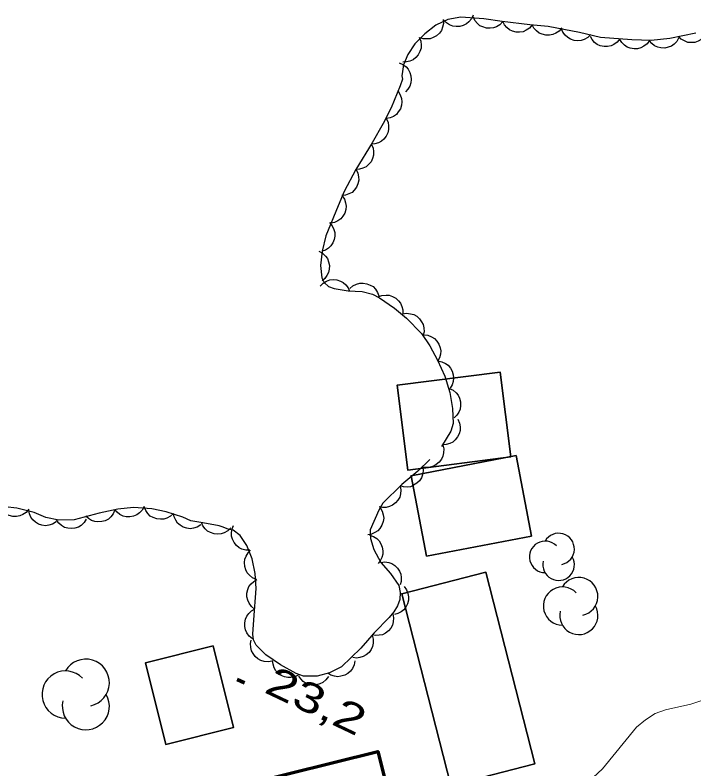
# Model space of a CAD drawing. Extents: x 356765 to 358572, y 5103174 to 5104650.
# Drawn here: x 357725.15 to 357759.5, y 5104008.85 to 5104046.99 of the extents above; entities that cross this region are included whole.
import ezdxf

# ---------------------------------------------------------------- set-up
doc = ezdxf.new("R2010")
doc.units = 0
doc.header["$LTSCALE"] = 0.6
doc.linetypes.add('DOT_DASHED', pattern=[7.7, 5, -1.2, 0.3, -1.2])
for name, color, linetype, lineweight in [('2', 7, 'Continuous', 13), ('3', 7, 'Continuous', 140), ('31', 7, 'Continuous', 70), ('44', 7, 'Continuous', 25)]:
    doc.layers.add(name, color=color, linetype=linetype, lineweight=lineweight)

msp = doc.modelspace()

# ---------------------------------------------------------------- linework, layer by layer
at = {"layer": '2'}
msp.add_lwpolyline([(357751.79, 5104005.99), (357754.87, 5104008.86), (357756.59, 5104010.96), (357757.05, 5104011.34), (357757.53, 5104011.65), (357758.06, 5104011.84), (357759.35, 5104012.12), (357761.96, 5104013.01), (357764.33, 5104013.74), (357764.94, 5104013.87), (357765.54, 5104013.92), (357766.09, 5104013.83), (357766.57, 5104013.59), (357767.04, 5104013.28), (357769.09, 5104011.54), (357770.02, 5104010.47), (357770.39, 5104009.88), (357770.66, 5104009.26), (357770.85, 5104008.61)], dxfattribs=at)
at = {"layer": '3'}
msp.add_line((357736.39, 5104013.38), (357736.75, 5104013.21), dxfattribs=at)
at = {"layer": '31', "lineweight": 35}
for points in [[(357750.24, 5104024.64), (357745.02, 5104023.97), (357744.48, 5104028.26), (357749.7, 5104028.92), (357750.24, 5104024.64)], [(357751.28, 5104020.63), (357745.97, 5104019.62), (357745.19, 5104023.68), (357750.5, 5104024.7), (357751.28, 5104020.63)], [(357747.19, 5104008.01), (357744.71, 5104017.71), (357748.97, 5104018.8), (357751.45, 5104009.11), (357747.19, 5104008.01)], [(357735.18, 5104015.07), (357736.2, 5104010.94), (357732.77, 5104010.09), (357731.75, 5104014.22), (357735.18, 5104015.07)]]:
    msp.add_lwpolyline(points, close=True, dxfattribs=at)
at = {"layer": '31'}
msp.add_lwpolyline([(357747.37, 5103992.09), (357738.42, 5103989.84), (357738.03, 5103991.41), (357733.02, 5103990.15), (357731.18, 5103997.44), (357738.88, 5103999.38), (357736.7, 5104008.04), (357743.5, 5104009.74), (357745.51, 5104001.73), (357746.72, 5104002.04), (357748.01, 5103996.9), (357746.27, 5103996.47), (357747.37, 5103992.09)], close=True, dxfattribs=at)
at = {"layer": '44', "linetype": 'DOT_DASHED'}
for points in [[(357759.59, 5104046.08), (357758.28, 5104045.8), (357757.33, 5104045.7), (357756.35, 5104045.73), (357756.35, 5104045.73), (357754.77, 5104045.86), (357753.71, 5104046.11), (357752.13, 5104046.41), (357751.19, 5104046.5), (357749.8, 5104046.66), (357748.87, 5104046.8), (357747.71, 5104046.88), (357747.04, 5104046.76), (357746.44, 5104046.48), (357745.88, 5104046.04), (357745.38, 5104045.54), (357745.02, 5104044.99), (357744.81, 5104044.48), (357744.72, 5104043.92), (357744.76, 5104043.74), (357744.64, 5104043.41), (357744.18, 5104042.3), (357743.78, 5104041.5), (357743.21, 5104040.53), (357742.39, 5104039.17), (357741.8, 5104038.07), (357741.49, 5104037.34), (357740.88, 5104035.82), (357740.68, 5104035.05), (357740.6, 5104034.32), (357740.67, 5104033.7), (357740.79, 5104033.46), (357741.01, 5104033.26), (357741.29, 5104033.16), (357742, 5104033.04), (357742.71, 5104033), (357743.24, 5104032.87), (357743.59, 5104032.68), (357744.35, 5104032.17), (357744.96, 5104031.66), (357745.72, 5104030.88), (357746.13, 5104030.25), (357746.52, 5104029.53), (357746.89, 5104028.72), (357747.15, 5104027.9), (357747.29, 5104027.09), (357747.32, 5104026.32), (357747.19, 5104025.94), (357746.73, 5104025.17)], [(357746.14, 5104024.51), (357745.52, 5104023.92), (357744.71, 5104023.24), (357743.75, 5104022.29), (357743.56, 5104021.94), (357743.11, 5104020.94), (357743.13, 5104020.51), (357743.3, 5104019.95), (357743.65, 5104019.3), (357744.15, 5104018.73), (357744.56, 5104018.13), (357744.64, 5104017.78), (357744.61, 5104017.43), (357744.5, 5104017.11), (357744.32, 5104016.8), (357744.07, 5104016.51), (357743.32, 5104015.74), (357742.65, 5104014.96), (357741.67, 5104014.01), (357741.05, 5104013.72), (357740.43, 5104013.54), (357739.75, 5104013.55), (357739.37, 5104013.68), (357738.58, 5104014.11), (357737.84, 5104014.63), (357737.35, 5104015.11), (357737.22, 5104015.38), (357737.18, 5104015.67), (357737.23, 5104016.4), (357737.35, 5104017.98), (357737.3, 5104018.74), (357737.15, 5104019.48), (357736.87, 5104020.15), (357736.53, 5104020.66), (357736.19, 5104020.93), (357735.96, 5104020.96), (357735.68, 5104021.09), (357735.48, 5104021.15), (357734.65, 5104021.3), (357734.04, 5104021.41), (357733.63, 5104021.58), (357732.79, 5104021.86), (357732.06, 5104022.01), (357731.14, 5104022.07), (357730.35, 5104021.99), (357729.41, 5104021.79), (357728.13, 5104021.46), (357727.36, 5104021.43), (357726.7, 5104021.57), (357726.12, 5104021.82), (357725.24, 5104022.05), (357724.64, 5104022.11)]]:
    msp.add_lwpolyline(points, dxfattribs=at)
at = {"layer": '44'}
for points in [[(357746.81, 5104046.77), (357746.83, 5104046.56), (357746.78, 5104046.37), (357746.72, 5104046.21), (357746.62, 5104046.07), (357746.48, 5104045.94), (357746.31, 5104045.85), (357746.16, 5104045.79), (357745.99, 5104045.78), (357745.8, 5104045.79), (357745.63, 5104045.84)], [(357748.33, 5104046.99), (357748.24, 5104046.8), (357748.11, 5104046.65), (357747.99, 5104046.54), (357747.83, 5104046.46), (357747.65, 5104046.41), (357747.46, 5104046.41), (357747.3, 5104046.43), (357747.13, 5104046.5), (357746.98, 5104046.6), (357746.85, 5104046.73)], [(357749.83, 5104046.66), (357749.68, 5104046.5), (357749.51, 5104046.4), (357749.36, 5104046.34), (357749.18, 5104046.32), (357749, 5104046.33), (357748.82, 5104046.39), (357748.67, 5104046.45), (357748.54, 5104046.57), (357748.42, 5104046.72), (357748.34, 5104046.88)], [(357751.32, 5104046.49), (357751.18, 5104046.33), (357751.01, 5104046.22), (357750.86, 5104046.15), (357750.68, 5104046.12), (357750.5, 5104046.13), (357750.32, 5104046.18), (357750.16, 5104046.24), (357750.03, 5104046.36), (357749.91, 5104046.5), (357749.83, 5104046.66)], [(357752.81, 5104046.34), (357752.68, 5104046.18), (357752.51, 5104046.07), (357752.36, 5104046), (357752.19, 5104045.97), (357752, 5104045.97), (357751.82, 5104046.02), (357751.66, 5104046.08), (357751.53, 5104046.19), (357751.4, 5104046.33), (357751.32, 5104046.49)], [(357754.27, 5104046), (357754.13, 5104045.85), (357753.95, 5104045.76), (357753.79, 5104045.7), (357753.62, 5104045.69), (357753.43, 5104045.71), (357753.25, 5104045.77), (357753.11, 5104045.85), (357752.98, 5104045.97), (357752.87, 5104046.12), (357752.8, 5104046.28)], [(357760.2, 5104046.21), (357760.12, 5104046.02), (357759.99, 5104045.86), (357759.87, 5104045.75), (357759.72, 5104045.67), (357759.54, 5104045.61), (357759.35, 5104045.6), (357759.19, 5104045.61), (357759.02, 5104045.68), (357758.86, 5104045.77), (357758.73, 5104045.9)], [(357745.59, 5104045.87), (357745.68, 5104045.67), (357745.7, 5104045.47), (357745.69, 5104045.31), (357745.63, 5104045.14), (357745.55, 5104044.98), (357745.42, 5104044.84), (357745.29, 5104044.73), (357745.13, 5104044.66), (357744.95, 5104044.62), (357744.77, 5104044.61)], [(357755.75, 5104045.78), (357755.62, 5104045.62), (357755.45, 5104045.5), (357755.31, 5104045.43), (357755.13, 5104045.4), (357754.95, 5104045.4), (357754.76, 5104045.44), (357754.61, 5104045.5), (357754.47, 5104045.61), (357754.35, 5104045.75), (357754.26, 5104045.9)], [(357757.25, 5104045.7), (357757.13, 5104045.53), (357756.97, 5104045.41), (357756.82, 5104045.33), (357756.65, 5104045.29), (357756.47, 5104045.28), (357756.28, 5104045.32), (357756.12, 5104045.36), (357755.98, 5104045.47), (357755.85, 5104045.6), (357755.75, 5104045.75)], [(357758.74, 5104045.85), (357758.64, 5104045.66), (357758.5, 5104045.52), (357758.37, 5104045.42), (357758.2, 5104045.36), (357758.02, 5104045.32), (357757.83, 5104045.33), (357757.67, 5104045.36), (357757.51, 5104045.44), (357757.37, 5104045.55), (357757.25, 5104045.69)], [(357744.58, 5104044.57), (357744.77, 5104044.49), (357744.93, 5104044.37), (357745.04, 5104044.25), (357745.12, 5104044.09), (357745.18, 5104043.92), (357745.19, 5104043.73), (357745.18, 5104043.56), (357745.12, 5104043.4), (357745.02, 5104043.24), (357744.9, 5104043.11)], [(357744.53, 5104043.14), (357744.64, 5104042.96), (357744.7, 5104042.77), (357744.72, 5104042.6), (357744.7, 5104042.43), (357744.65, 5104042.25), (357744.54, 5104042.09), (357744.44, 5104041.96), (357744.3, 5104041.86), (357744.13, 5104041.79), (357743.95, 5104041.75)], [(357743.93, 5104041.76), (357744.02, 5104041.57), (357744.05, 5104041.37), (357744.05, 5104041.2), (357744.01, 5104041.03), (357743.93, 5104040.87), (357743.8, 5104040.72), (357743.69, 5104040.61), (357743.53, 5104040.53), (357743.35, 5104040.48), (357743.17, 5104040.46)], [(357743.17, 5104040.46), (357743.26, 5104040.28), (357743.29, 5104040.07), (357743.29, 5104039.91), (357743.24, 5104039.74), (357743.16, 5104039.57), (357743.03, 5104039.43), (357742.91, 5104039.32), (357742.75, 5104039.24), (357742.58, 5104039.19), (357742.4, 5104039.18)], [(357742.4, 5104039.18), (357742.49, 5104039), (357742.53, 5104038.8), (357742.54, 5104038.63), (357742.5, 5104038.46), (357742.43, 5104038.29), (357742.31, 5104038.14), (357742.2, 5104038.02), (357742.04, 5104037.94), (357741.87, 5104037.88), (357741.69, 5104037.86)], [(357741.7, 5104037.85), (357741.81, 5104037.68), (357741.87, 5104037.49), (357741.9, 5104037.32), (357741.88, 5104037.15), (357741.83, 5104036.97), (357741.73, 5104036.81), (357741.63, 5104036.68), (357741.48, 5104036.58), (357741.31, 5104036.5), (357741.14, 5104036.46)], [(357741.05, 5104036.49), (357741.19, 5104036.33), (357741.28, 5104036.15), (357741.32, 5104035.99), (357741.32, 5104035.81), (357741.29, 5104035.63), (357741.22, 5104035.46), (357741.13, 5104035.32), (357741, 5104035.2), (357740.85, 5104035.1), (357740.68, 5104035.04)], [(357740.52, 5104035.04), (357740.7, 5104034.94), (357740.85, 5104034.8), (357740.95, 5104034.67), (357741.01, 5104034.5), (357741.05, 5104034.32), (357741.04, 5104034.13), (357741.01, 5104033.97), (357740.93, 5104033.81), (357740.82, 5104033.66), (357740.69, 5104033.55)], [(357740.59, 5104033.28), (357740.74, 5104033.43), (357740.91, 5104033.53), (357741.07, 5104033.59), (357741.24, 5104033.61), (357741.43, 5104033.59), (357741.61, 5104033.53), (357741.75, 5104033.46), (357741.88, 5104033.34), (357742, 5104033.19), (357742.07, 5104033.03)], [(357742.09, 5104033.15), (357742.24, 5104033.29), (357742.43, 5104033.38), (357742.59, 5104033.43), (357742.76, 5104033.43), (357742.94, 5104033.4), (357743.12, 5104033.33), (357743.26, 5104033.25), (357743.38, 5104033.12), (357743.48, 5104032.96), (357743.55, 5104032.79)], [(357743.52, 5104032.73), (357743.71, 5104032.8), (357743.92, 5104032.82), (357744.08, 5104032.82), (357744.25, 5104032.76), (357744.41, 5104032.67), (357744.55, 5104032.54), (357744.65, 5104032.41), (357744.72, 5104032.25), (357744.77, 5104032.07), (357744.77, 5104031.89)], [(357744.76, 5104031.87), (357744.96, 5104031.91), (357745.16, 5104031.88), (357745.32, 5104031.84), (357745.47, 5104031.75), (357745.61, 5104031.63), (357745.72, 5104031.47), (357745.8, 5104031.33), (357745.83, 5104031.16), (357745.84, 5104030.97), (357745.8, 5104030.8)], [(357745.83, 5104030.81), (357746.04, 5104030.79), (357746.22, 5104030.71), (357746.37, 5104030.63), (357746.49, 5104030.5), (357746.59, 5104030.34), (357746.65, 5104030.16), (357746.69, 5104030), (357746.67, 5104029.83), (357746.63, 5104029.65), (357746.54, 5104029.49)], [(357746.54, 5104029.49), (357746.75, 5104029.45), (357746.93, 5104029.36), (357747.06, 5104029.27), (357747.18, 5104029.13), (357747.27, 5104028.97), (357747.32, 5104028.79), (357747.34, 5104028.63), (357747.31, 5104028.45), (357747.26, 5104028.28), (357747.16, 5104028.12)], [(357747.12, 5104028.1), (357747.31, 5104028.02), (357747.46, 5104027.88), (357747.57, 5104027.76), (357747.64, 5104027.6), (357747.69, 5104027.42), (357747.69, 5104027.23), (357747.67, 5104027.06), (357747.6, 5104026.9), (357747.5, 5104026.75), (357747.37, 5104026.62)], [(357747.55, 5104026.54), (357747.64, 5104026.35), (357747.67, 5104026.15), (357747.67, 5104025.98), (357747.62, 5104025.81), (357747.54, 5104025.65), (357747.41, 5104025.5), (357747.3, 5104025.39), (357747.14, 5104025.31), (357746.96, 5104025.26), (357746.78, 5104025.25)], [(357746.79, 5104025.24), (357746.84, 5104025.04), (357746.83, 5104024.84), (357746.8, 5104024.67), (357746.72, 5104024.52), (357746.61, 5104024.37), (357746.46, 5104024.25), (357746.33, 5104024.16), (357746.16, 5104024.12), (357745.97, 5104024.1), (357745.79, 5104024.12)], [(357745.78, 5104024.14), (357745.8, 5104023.93), (357745.76, 5104023.73), (357745.71, 5104023.57), (357745.61, 5104023.43), (357745.48, 5104023.3), (357745.31, 5104023.2), (357745.16, 5104023.13), (357744.99, 5104023.11), (357744.8, 5104023.12), (357744.63, 5104023.17)], [(357744.63, 5104023.17), (357744.67, 5104022.96), (357744.65, 5104022.76), (357744.61, 5104022.6), (357744.52, 5104022.45), (357744.4, 5104022.31), (357744.25, 5104022.2), (357744.1, 5104022.12), (357743.93, 5104022.08), (357743.74, 5104022.08), (357743.57, 5104022.11)], [(357725.85, 5104021.99), (357725.71, 5104021.83), (357725.54, 5104021.72), (357725.39, 5104021.65), (357725.22, 5104021.62), (357725.04, 5104021.62), (357724.85, 5104021.67), (357724.7, 5104021.73), (357724.56, 5104021.84), (357724.44, 5104021.98), (357724.35, 5104022.14)], [(357730.19, 5104021.96), (357730.11, 5104021.76), (357729.99, 5104021.6), (357729.87, 5104021.49), (357729.71, 5104021.41), (357729.53, 5104021.36), (357729.34, 5104021.35), (357729.18, 5104021.36), (357729.02, 5104021.42), (357728.86, 5104021.52), (357728.73, 5104021.64)], [(357731.68, 5104022.12), (357731.58, 5104021.94), (357731.44, 5104021.8), (357731.31, 5104021.7), (357731.14, 5104021.64), (357730.96, 5104021.6), (357730.77, 5104021.61), (357730.61, 5104021.64), (357730.45, 5104021.72), (357730.31, 5104021.84), (357730.19, 5104021.97)], [(357733.16, 5104021.78), (357733.01, 5104021.64), (357732.83, 5104021.54), (357732.68, 5104021.49), (357732.5, 5104021.48), (357732.32, 5104021.5), (357732.14, 5104021.57), (357731.99, 5104021.64), (357731.87, 5104021.77), (357731.76, 5104021.92), (357731.69, 5104022.09)], [(357743.62, 5104022.07), (357743.73, 5104021.89), (357743.78, 5104021.7), (357743.8, 5104021.53), (357743.77, 5104021.36), (357743.71, 5104021.18), (357743.6, 5104021.02), (357743.5, 5104020.9), (357743.35, 5104020.81), (357743.18, 5104020.73), (357743, 5104020.7)], [(357727.22, 5104021.35), (357727.05, 5104021.23), (357726.85, 5104021.18), (357726.69, 5104021.15), (357726.51, 5104021.18), (357726.34, 5104021.24), (357726.18, 5104021.34), (357726.05, 5104021.45), (357725.95, 5104021.59), (357725.88, 5104021.76), (357725.84, 5104021.94)], [(357734.55, 5104021.2), (357734.37, 5104021.08), (357734.18, 5104021.03), (357734.01, 5104021), (357733.84, 5104021.03), (357733.66, 5104021.08), (357733.5, 5104021.18), (357733.37, 5104021.28), (357733.28, 5104021.43), (357733.2, 5104021.6), (357733.16, 5104021.77)], [(357728.75, 5104021.48), (357728.64, 5104021.31), (357728.49, 5104021.17), (357728.35, 5104021.08), (357728.18, 5104021.03), (357728, 5104021.01), (357727.81, 5104021.03), (357727.65, 5104021.07), (357727.5, 5104021.16), (357727.36, 5104021.28), (357727.25, 5104021.43)], [(357736.06, 5104021.05), (357735.91, 5104020.9), (357735.73, 5104020.8), (357735.58, 5104020.74), (357735.4, 5104020.72), (357735.22, 5104020.74), (357735.04, 5104020.81), (357734.89, 5104020.88), (357734.76, 5104021), (357734.65, 5104021.15), (357734.58, 5104021.31)], [(357737.03, 5104019.91), (357736.82, 5104019.91), (357736.63, 5104019.97), (357736.48, 5104020.04), (357736.35, 5104020.16), (357736.23, 5104020.3), (357736.15, 5104020.48), (357736.1, 5104020.63), (357736.1, 5104020.81), (357736.13, 5104020.99), (357736.2, 5104021.16)], [(357743.08, 5104020.67), (357743.28, 5104020.61), (357743.45, 5104020.5), (357743.57, 5104020.39), (357743.66, 5104020.24), (357743.73, 5104020.07), (357743.76, 5104019.88), (357743.76, 5104019.71), (357743.71, 5104019.54), (357743.63, 5104019.38), (357743.52, 5104019.24)], [(357737.36, 5104018.44), (357737.17, 5104018.52), (357737.01, 5104018.65), (357736.9, 5104018.77), (357736.82, 5104018.93), (357736.77, 5104019.1), (357736.76, 5104019.3), (357736.77, 5104019.46), (357736.84, 5104019.62), (357736.94, 5104019.78), (357737.06, 5104019.91)], [(357743.65, 5104019.29), (357743.86, 5104019.32), (357744.06, 5104019.29), (357744.22, 5104019.24), (357744.37, 5104019.14), (357744.5, 5104019.01), (357744.6, 5104018.85), (357744.67, 5104018.7), (357744.69, 5104018.53), (357744.69, 5104018.34), (357744.64, 5104018.17)], [(357737.27, 5104016.94), (357737.11, 5104017.07), (357736.99, 5104017.23), (357736.92, 5104017.38), (357736.88, 5104017.55), (357736.88, 5104017.74), (357736.93, 5104017.92), (357736.98, 5104018.08), (357737.09, 5104018.22), (357737.23, 5104018.34), (357737.38, 5104018.43)], [(357744.83, 5104018.08), (357744.96, 5104017.91), (357745.03, 5104017.72), (357745.06, 5104017.56), (357745.05, 5104017.39), (357745.01, 5104017.21), (357744.92, 5104017.04), (357744.82, 5104016.9), (357744.68, 5104016.8), (357744.52, 5104016.71), (357744.35, 5104016.66)], [(357737.16, 5104015.44), (357737, 5104015.57), (357736.88, 5104015.74), (357736.81, 5104015.88), (357736.77, 5104016.05), (357736.77, 5104016.24), (357736.81, 5104016.43), (357736.87, 5104016.58), (357736.98, 5104016.72), (357737.11, 5104016.85), (357737.27, 5104016.94)], [(357744.26, 5104016.7), (357744.3, 5104016.5), (357744.28, 5104016.3), (357744.24, 5104016.13), (357744.16, 5104015.98), (357744.04, 5104015.84), (357743.89, 5104015.72), (357743.74, 5104015.64), (357743.57, 5104015.61), (357743.39, 5104015.6), (357743.21, 5104015.63)], [(357743.22, 5104015.62), (357743.27, 5104015.42), (357743.27, 5104015.22), (357743.24, 5104015.05), (357743.16, 5104014.89), (357743.06, 5104014.74), (357742.91, 5104014.62), (357742.77, 5104014.53), (357742.6, 5104014.48), (357742.42, 5104014.46), (357742.24, 5104014.48)], [(357738.16, 5104014.31), (357737.96, 5104014.27), (357737.76, 5104014.29), (357737.59, 5104014.33), (357737.44, 5104014.42), (357737.3, 5104014.53), (357737.19, 5104014.69), (357737.11, 5104014.83), (357737.07, 5104015), (357737.06, 5104015.19), (357737.09, 5104015.36)], [(357739.5, 5104013.61), (357739.31, 5104013.51), (357739.11, 5104013.48), (357738.95, 5104013.47), (357738.78, 5104013.51), (357738.61, 5104013.58), (357738.46, 5104013.7), (357738.34, 5104013.82), (357738.26, 5104013.97), (357738.2, 5104014.15), (357738.18, 5104014.33)], [(357742.34, 5104014.32), (357742.3, 5104014.12), (357742.22, 5104013.93), (357742.12, 5104013.8), (357741.99, 5104013.68), (357741.83, 5104013.59), (357741.64, 5104013.54), (357741.48, 5104013.51), (357741.31, 5104013.54), (357741.13, 5104013.59), (357740.98, 5104013.69)], [(357741, 5104013.53), (357740.88, 5104013.36), (357740.72, 5104013.23), (357740.57, 5104013.15), (357740.4, 5104013.11), (357740.22, 5104013.1), (357740.03, 5104013.13), (357739.87, 5104013.18), (357739.73, 5104013.28), (357739.6, 5104013.4), (357739.5, 5104013.55)]]:
    msp.add_lwpolyline(points, dxfattribs=at)
for centre, radius, start, end in [((357752.6524, 5104019.976), 0.7958, 282.26917, 149.72626), ((357751.968, 5104019.5781), 0.7958, 44.11537, 269.80396), ((357752.6524, 5104019.1802), 0.7958, 166.93686, 29.62122), ((357753.6727, 5104017.574), 0.9642, 282.26917, 149.72626), ((357752.8435, 5104017.0919), 0.9642, 44.11537, 269.80396), ((357753.6727, 5104016.6098), 0.9642, 166.93686, 29.62122), ((357728.7278, 5104013.213), 1.1918, 282.26917, 149.72626), ((357727.7028, 5104012.6171), 1.1918, 44.11537, 269.80396), ((357728.7278, 5104012.0212), 1.1918, 166.93686, 29.62122)]:
    msp.add_arc(centre, radius, start, end, dxfattribs=at)

# ---------------------------------------------------------------- texts
at = {"layer": '3', "width": 1.35}
msp.add_text('23,2   ', height=1.5, rotation=334.619, dxfattribs=at).set_placement((357737.69, 5104012.75))

doc.saveas('drawing.dxf')
